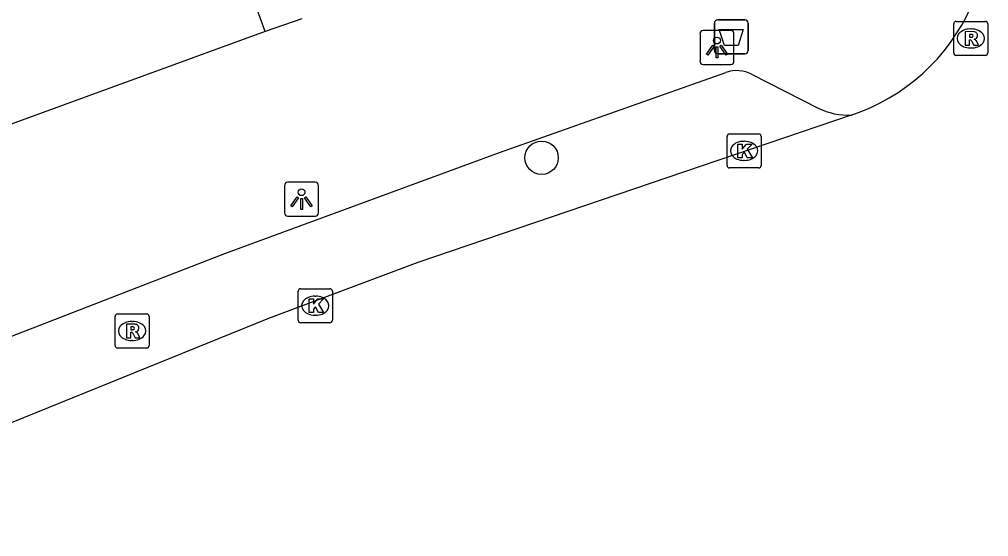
# Model space of a CAD drawing. Extents: x 159265 to 160143, y 383413 to 384319.
# Drawn here: x 159660.87 to 159689.3, y 383575.16 to 383590.35 of the extents above; entities that cross this region are included whole.
import ezdxf

# ---------------------------------------------------------------- set-up
doc = ezdxf.new("R2010")
doc.units = 0
for name, color, linetype in [('IMGEO_Afvalbak', 7, 'Continuous'), ('IMGEO_Boom', 7, 'Continuous'), ('IMGEO_Kolk', 7, 'Continuous'), ('IMGEO_Lichtpunt', 7, 'Continuous'), ('IMGEO_Pand', 7, 'Continuous'), ('IMGEO_Rijbaan_lokaal_open', 7, 'Continuous'), ('IMGEO_Rioolput', 7, 'Continuous'), ('IMGEO_Voetpad_open', 7, 'Continuous')]:
    doc.layers.add(name, color=color, linetype=linetype)

msp = doc.modelspace()

# ---------------------------------------------------------------- linework, layer by layer
at = {"layer": 'IMGEO_Afvalbak'}
for p, q in [((159681.257, 383589.433), (159681.257, 383590.233)), ((159681.257, 383590.233), (159681.257, 383589.433)), ((159681.357, 383590.333), (159682.147, 383590.333)), ((159682.147, 383590.333), (159681.357, 383590.333)), ((159682.247, 383590.233), (159682.247, 383589.433)), ((159682.247, 383589.433), (159682.247, 383590.233)), ((159682.147, 383589.333), (159681.357, 383589.333)), ((159681.357, 383589.333), (159682.147, 383589.333))]:
    msp.add_line(p, q, dxfattribs=at)
msp.add_lwpolyline([(159681.4, 383590.047), (159682.104, 383590.047), (159681.955, 383589.577), (159681.549, 383589.577), (159681.4, 383590.047)], dxfattribs=at)
for centre, start, end in [((159681.357, 383590.233), 90, 180), ((159681.357, 383590.233), 90, 180), ((159682.147, 383590.233), 0, 90), ((159682.147, 383590.233), 360, 90), ((159681.357, 383589.433), 180, 270), ((159681.357, 383589.433), 180, 270), ((159682.147, 383589.433), 270, 0), ((159682.147, 383589.433), 270, 0)]:
    msp.add_arc(centre, 0.1, start, end, dxfattribs=at)
at = {"layer": 'IMGEO_Boom'}
msp.add_circle((159676.19, 383586.286), 0.489, dxfattribs=at)
at = {"layer": 'IMGEO_Kolk'}
for p, q in [((159681.628, 383586.061), (159681.628, 383586.913)), ((159681.703, 383586.987), (159682.555, 383586.987)), ((159682.629, 383586.913), (159682.629, 383586.061)), ((159682.116, 383586.767), (159682.141, 383586.767)), ((159682.555, 383585.987), (159681.703, 383585.987)), ((159682.139, 383586.207), (159682.114, 383586.207)), ((159669.049, 383581.514), (159669.049, 383582.366)), ((159669.124, 383582.44), (159669.976, 383582.44)), ((159670.05, 383582.366), (159670.05, 383581.514)), ((159669.537, 383582.22), (159669.562, 383582.22)), ((159669.976, 383581.44), (159669.124, 383581.44)), ((159669.56, 383581.66), (159669.535, 383581.66))]:
    msp.add_line(p, q, dxfattribs=at)
for points in [[(159681.628, 383586.061), (159681.628, 383586.913)], [(159681.703, 383586.987), (159682.555, 383586.987)], [(159682.629, 383586.913), (159682.629, 383586.061)], [(159681.949, 383586.687), (159682.072, 383586.687), (159682.072, 383586.536), (159682.202, 383586.687), (159682.366, 383586.687), (159682.22, 383586.536), (159682.373, 383586.287), (159682.221, 383586.287), (159682.136, 383586.451), (159682.072, 383586.384), (159682.072, 383586.287), (159681.949, 383586.287), (159681.949, 383586.687)], [(159682.555, 383585.987), (159681.703, 383585.987)], [(159669.049, 383581.514), (159669.049, 383582.366)], [(159669.124, 383582.44), (159669.976, 383582.44)], [(159670.05, 383582.366), (159670.05, 383581.514)], [(159669.37, 383582.14), (159669.493, 383582.14), (159669.493, 383581.989), (159669.623, 383582.14), (159669.787, 383582.14), (159669.641, 383581.989), (159669.794, 383581.74), (159669.642, 383581.74), (159669.557, 383581.904), (159669.493, 383581.837), (159669.493, 383581.74), (159669.37, 383581.74), (159669.37, 383582.14)], [(159669.976, 383581.44), (159669.124, 383581.44)]]:
    msp.add_lwpolyline(points, dxfattribs=at)
for centre, start, end in [((159681.705, 383586.911), 91.552, 178.448), ((159681.705, 383586.911), 91.552, 178.448), ((159682.553, 383586.911), 1.552, 88.448), ((159682.553, 383586.911), 1.552, 88.448), ((159681.705, 383586.063), 181.552, 268.448), ((159681.705, 383586.063), 181.552, 268.448), ((159682.553, 383586.063), 271.552, 358.448), ((159682.553, 383586.063), 271.552, 358.448), ((159669.126, 383582.364), 91.552, 178.448), ((159669.126, 383582.364), 91.552, 178.448), ((159669.974, 383582.364), 1.552, 88.448), ((159669.974, 383582.364), 1.552, 88.448), ((159669.126, 383581.516), 181.552, 268.448), ((159669.126, 383581.516), 181.552, 268.448), ((159669.974, 383581.516), 271.552, 358.448), ((159669.974, 383581.516), 271.552, 358.448)]:
    msp.add_arc(centre, 0.0765, start, end, dxfattribs=at)
for centre, major_axis, ratio, start_param, end_param in [((159682.115, 383586.487), (-0.387, 0.002), 0.722429, 4.712389, 7.853982), ((159682.14, 383586.487), (-0.39, 0.002), 0.717154, 1.570796, 4.712389), ((159669.536, 383581.94), (-0.387, 0.002), 0.722429, 4.712389, 7.853982), ((159669.561, 383581.94), (-0.39, 0.002), 0.717154, 1.570796, 4.712389)]:
    msp.add_ellipse(centre, major_axis=major_axis, ratio=ratio, start_param=start_param, end_param=end_param, dxfattribs=at)
at = {"layer": 'IMGEO_Lichtpunt'}
for p, q in [((159680.835, 383589.927), (159680.835, 383589.12)), ((159680.835, 383589.927), (159680.835, 383589.12)), ((159681.737, 383590.022), (159680.929, 383590.022)), ((159681.737, 383590.022), (159680.929, 383590.022)), ((159681.831, 383589.12), (159681.831, 383589.927)), ((159681.831, 383589.12), (159681.831, 383589.927)), ((159680.929, 383589.026), (159681.737, 383589.026)), ((159680.929, 383589.026), (159681.737, 383589.026)), ((159668.648, 383585.473), (159668.648, 383584.666)), ((159668.648, 383585.473), (159668.648, 383584.666)), ((159669.55, 383585.568), (159668.742, 383585.568)), ((159669.55, 383585.568), (159668.742, 383585.568)), ((159669.644, 383584.666), (159669.644, 383585.473)), ((159669.644, 383584.666), (159669.644, 383585.473)), ((159668.742, 383584.572), (159669.55, 383584.572)), ((159668.742, 383584.572), (159669.55, 383584.572))]:
    msp.add_line(p, q, dxfattribs=at)
for points in [[(159681.209, 383589.591), (159681.248, 383589.563), (159681.06, 383589.301), (159681.022, 383589.328), (159681.209, 383589.591)], [(159681.311, 383589.543), (159681.358, 383589.543), (159681.358, 383589.221), (159681.311, 383589.221), (159681.311, 383589.543)], [(159681.421, 383589.563), (159681.459, 383589.59), (159681.646, 383589.328), (159681.607, 383589.3), (159681.421, 383589.563)], [(159669.022, 383585.137), (159669.061, 383585.109), (159668.873, 383584.847), (159668.835, 383584.874), (159669.022, 383585.137)], [(159669.124, 383585.089), (159669.171, 383585.089), (159669.171, 383584.767), (159669.124, 383584.767), (159669.124, 383585.089)], [(159669.234, 383585.109), (159669.272, 383585.136), (159669.459, 383584.874), (159669.42, 383584.846), (159669.234, 383585.109)]]:
    msp.add_lwpolyline(points, dxfattribs=at)
for centre in [(159681.334, 383589.725), (159669.147, 383585.271)]:
    msp.add_circle(centre, 0.0994, dxfattribs=at)
for centre, start, end in [((159680.929, 383589.927), 90, 180), ((159680.929, 383589.927), 90, 180), ((159681.737, 383589.927), 0, 90), ((159681.737, 383589.927), 0, 90), ((159680.929, 383589.12), 180, 270), ((159680.929, 383589.12), 180, 270), ((159681.737, 383589.12), 270, 0), ((159681.737, 383589.12), 270, 360), ((159668.742, 383585.473), 90, 180), ((159668.742, 383585.473), 90, 180), ((159669.55, 383585.473), 0, 90), ((159669.55, 383585.473), 0, 90), ((159668.742, 383584.666), 180, 270), ((159668.742, 383584.666), 180, 270), ((159669.55, 383584.666), 270, 0), ((159669.55, 383584.666), 270, 360)]:
    msp.add_arc(centre, 0.0946, start, end, dxfattribs=at)
at = {"layer": 'IMGEO_Pand'}
for points in [[(159668.084, 383589.996), (159666.371, 383594.694), (159664.805, 383598.986), (159663.673, 383602.09), (159659.461, 383600.554), (159658.136, 383604.189), (159654.911, 383603.013)], [(159668.084, 383589.996), (159660.005, 383587.05)]]:
    msp.add_lwpolyline(points, dxfattribs=at)
at = {"layer": 'IMGEO_Rijbaan_lokaal_open'}
msp.add_lwpolyline([(159685.268, 383587.533), (159672.557, 383583.21), (159668.175, 383581.564), (159652.397, 383575.16)], dxfattribs=at)
msp.add_arc((159683.408, 383593.125), 5.893, 288.3963, 23.7054, dxfattribs=at)
at = {"layer": 'IMGEO_Rioolput'}
for p, q in [((159688.278, 383589.361), (159688.278, 383590.213)), ((159688.353, 383590.287), (159689.205, 383590.287)), ((159689.279, 383590.213), (159689.279, 383589.361)), ((159688.766, 383590.067), (159688.791, 383590.067)), ((159688.789, 383589.507), (159688.764, 383589.507)), ((159689.205, 383589.287), (159688.353, 383589.287)), ((159663.751, 383581.698), (159664.603, 383581.698)), ((159663.676, 383580.772), (159663.676, 383581.624)), ((159664.164, 383581.478), (159664.189, 383581.478)), ((159664.677, 383581.624), (159664.677, 383580.772)), ((159664.187, 383580.918), (159664.162, 383580.918)), ((159664.603, 383580.698), (159663.751, 383580.698))]:
    msp.add_line(p, q, dxfattribs=at)
for points in [[(159688.278, 383589.361), (159688.278, 383590.213)], [(159688.353, 383590.287), (159689.205, 383590.287)], [(159689.279, 383590.213), (159689.279, 383589.361)], [(159688.867, 383589.985), (159688.615, 383589.987), (159688.615, 383589.587)], [(159688.615, 383589.587), (159688.739, 383589.587), (159688.739, 383589.749), (159688.75, 383589.749)], [(159688.793, 383589.906), (159688.739, 383589.906), (159688.739, 383589.825)], [(159688.739, 383589.825), (159688.791, 383589.825)], [(159688.797, 383589.72), (159688.868, 383589.587), (159689.008, 383589.587), (159688.943, 383589.713)], [(159689.205, 383589.287), (159688.353, 383589.287)], [(159663.751, 383581.698), (159664.603, 383581.698)], [(159663.676, 383580.772), (159663.676, 383581.624)], [(159664.265, 383581.396), (159664.013, 383581.398), (159664.013, 383580.998)], [(159664.677, 383581.624), (159664.677, 383580.772)], [(159664.013, 383580.998), (159664.137, 383580.998), (159664.137, 383581.16), (159664.148, 383581.16)], [(159664.191, 383581.317), (159664.137, 383581.317), (159664.137, 383581.236)], [(159664.137, 383581.236), (159664.189, 383581.236)], [(159664.195, 383581.131), (159664.266, 383580.998), (159664.406, 383580.998), (159664.341, 383581.124)], [(159664.603, 383580.698), (159663.751, 383580.698)]]:
    msp.add_lwpolyline(points, dxfattribs=at)
for centre, radius, start, end in [((159688.355, 383590.211), 0.0765, 91.552, 178.448), ((159688.355, 383590.211), 0.0765, 91.552, 178.448), ((159689.203, 383590.211), 0.0765, 1.552, 88.448), ((159689.203, 383590.211), 0.0765, 1.552, 88.448), ((159688.866, 383589.875), 0.109, 350.3612, 89.416), ((159688.749, 383589.696), 0.0533, 26.0293, 88.6989), ((159688.775, 383590.014), 0.19, 274.7715, 282.9687), ((159688.799, 383589.81), 0.0964, 77.0061, 93.1865), ((159688.813, 383589.867), 0.0378, 276.6634, 79.6772), ((159688.864, 383589.875), 0.112, 277.5842, 350.9817), ((159688.848, 383589.66), 0.108, 29.5134, 73.7905), ((159688.355, 383589.363), 0.0765, 181.552, 268.448), ((159688.355, 383589.363), 0.0765, 181.552, 268.448), ((159689.203, 383589.363), 0.0765, 271.552, 358.448), ((159689.203, 383589.363), 0.0765, 271.552, 358.448), ((159663.753, 383581.622), 0.0765, 91.552, 178.448), ((159663.753, 383581.622), 0.0765, 91.552, 178.448), ((159664.601, 383581.622), 0.0765, 1.552, 88.448), ((159664.601, 383581.622), 0.0765, 1.552, 88.448), ((159664.264, 383581.286), 0.109, 350.3612, 89.416), ((159664.147, 383581.107), 0.0533, 26.0293, 88.6989), ((159664.173, 383581.425), 0.19, 274.7715, 282.9687), ((159664.197, 383581.221), 0.0964, 77.0061, 93.1865), ((159664.211, 383581.278), 0.0378, 276.6634, 79.6772), ((159664.262, 383581.286), 0.112, 277.5842, 350.9817), ((159664.246, 383581.071), 0.108, 29.5134, 73.7905), ((159663.753, 383580.774), 0.0765, 181.552, 268.448), ((159663.753, 383580.774), 0.0765, 181.552, 268.448), ((159664.601, 383580.774), 0.0765, 271.552, 358.448), ((159664.601, 383580.774), 0.0765, 271.552, 358.448)]:
    msp.add_arc(centre, radius, start, end, dxfattribs=at)
for centre, major_axis, ratio, start_param, end_param in [((159688.765, 383589.787), (-0.387, 0.002), 0.722429, 4.712389, 7.853982), ((159688.79, 383589.787), (-0.39, 0.002), 0.717154, 1.570796, 4.712389), ((159664.163, 383581.198), (-0.387, 0.002), 0.722429, 4.712389, 7.853982), ((159664.188, 383581.198), (-0.39, 0.002), 0.717154, 1.570796, 4.712389)]:
    msp.add_ellipse(centre, major_axis=major_axis, ratio=ratio, start_param=start_param, end_param=end_param, dxfattribs=at)
at = {"layer": 'IMGEO_Voetpad_open'}
for points in [[(159669.157, 383590.363), (159668.084, 383589.996)], [(159652.397, 383575.16), (159651.502, 383577.502), (159666.893, 383583.474), (159674.95, 383586.441), (159681.595, 383588.788)], [(159682.364, 383588.728), (159684.303, 383587.74)]]:
    msp.add_lwpolyline(points, dxfattribs=at)
for centre, radius, start, end in [((159681.911, 383587.886), 0.956, 61.7423, 109.335), ((159685.213, 383589.631), 2.099, 244.2932, 271.4929)]:
    msp.add_arc(centre, radius, start, end, dxfattribs=at)

doc.saveas('drawing.dxf')
